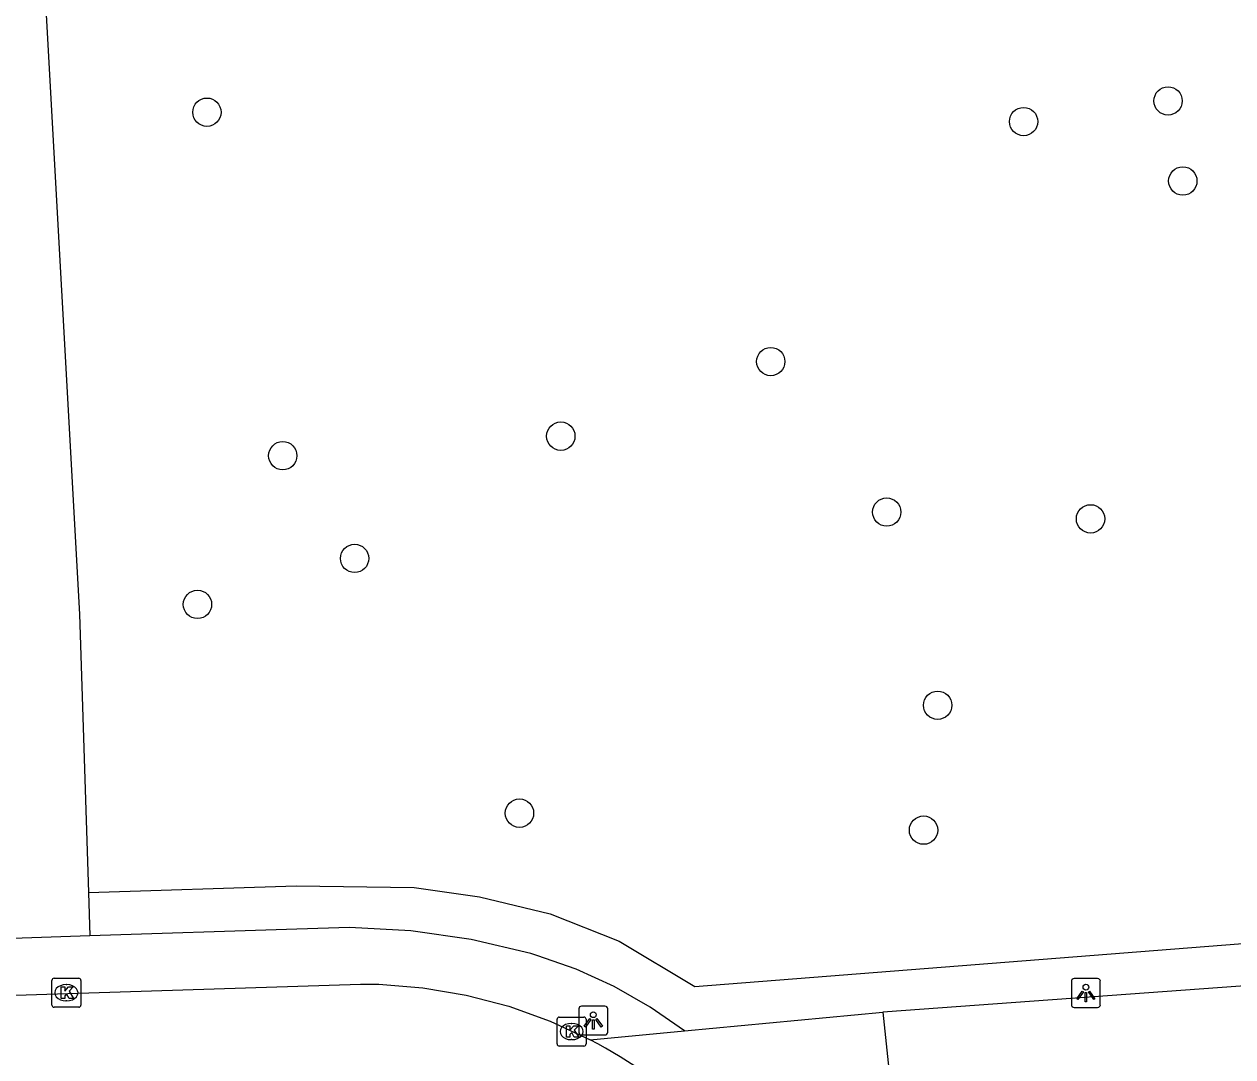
# Model space of a CAD drawing. Extents: x 161084 to 161928, y 385355 to 386522.
# Drawn here: x 161837.79 to 161879.49, y 386342.94 to 386378.56 of the extents above; entities that cross this region are included whole.
import ezdxf

# ---------------------------------------------------------------- set-up
doc = ezdxf.new("R2010")
doc.units = 0
for name, color, linetype in [('IMGEO_Berm_groen', 7, 'Continuous'), ('IMGEO_Boom', 7, 'Continuous'), ('IMGEO_Fietspad_gesloten', 7, 'Continuous'), ('IMGEO_Fietspad_open', 7, 'Continuous'), ('IMGEO_Kolk', 7, 'Continuous'), ('IMGEO_Lichtpunt', 7, 'Continuous'), ('IMGEO_Loofbos', 7, 'Continuous'), ('IMGEO_Rijbaan_lokaal_open', 7, 'Continuous'), ('IMGEO_Voetpad_open', 7, 'Continuous')]:
    doc.layers.add(name, color=color, linetype=linetype)

msp = doc.modelspace()

# ---------------------------------------------------------------- linework, layer by layer
at = {"layer": 'IMGEO_Berm_groen'}
for points in [[(161840.004, 386348.605), (161847.177, 386348.834), (161851.242, 386348.78), (161853.495, 386348.458), (161855.937, 386347.869), (161858.314, 386346.92), (161860.925, 386345.365), (161885.406, 386347.286), (161885.936, 386347.389), (161886.644, 386347.713), (161887.157, 386348.187), (161887.528, 386348.894), (161887.645, 386349.513), (161887.631, 386349.929), (161884.111, 386385.086)], [(161840.004, 386348.605), (161840.051, 386347.106)]]:
    msp.add_lwpolyline(points, dxfattribs=at)
at = {"layer": 'IMGEO_Boom'}
for centre in [(161844.094, 386375.522), (161877.257, 386375.911), (161872.272, 386375.199), (161877.766, 386373.149), (161863.549, 386366.92), (161856.305, 386364.346), (161846.711, 386363.672), (161867.55, 386361.728), (161874.582, 386361.494), (161849.19, 386360.129), (161843.769, 386358.542), (161869.308, 386355.063), (161854.879, 386351.341), (161868.82, 386350.755)]:
    msp.add_circle(centre, 0.489, dxfattribs=at)
at = {"layer": 'IMGEO_Fietspad_gesloten'}
for points in [[(161885.609, 386345.797), (161867.42, 386344.48)], [(161867.42, 386344.48), (161867.742, 386341.422)]]:
    msp.add_lwpolyline(points, dxfattribs=at)
at = {"layer": 'IMGEO_Fietspad_open'}
for points in [[(161860.567, 386343.832), (161867.42, 386344.48)], [(161857.315, 386343.524), (161860.567, 386343.832)]]:
    msp.add_lwpolyline(points, dxfattribs=at)
at = {"layer": 'IMGEO_Kolk'}
for p, q in [((161838.745, 386344.721), (161838.745, 386345.573)), ((161838.82, 386345.647), (161839.672, 386345.647)), ((161839.746, 386345.573), (161839.746, 386344.721)), ((161839.233, 386345.427), (161839.258, 386345.427)), ((161839.256, 386344.867), (161839.231, 386344.867)), ((161839.672, 386344.647), (161838.82, 386344.647)), ((161856.252, 386344.308), (161857.104, 386344.308)), ((161856.177, 386343.382), (161856.177, 386344.234)), ((161856.665, 386344.088), (161856.69, 386344.088)), ((161857.178, 386344.234), (161857.178, 386343.382)), ((161856.688, 386343.528), (161856.663, 386343.528)), ((161857.104, 386343.308), (161856.252, 386343.308))]:
    msp.add_line(p, q, dxfattribs=at)
for points in [[(161838.745, 386344.721), (161838.745, 386345.573)], [(161838.82, 386345.647), (161839.672, 386345.647)], [(161839.746, 386345.573), (161839.746, 386344.721)], [(161839.066, 386345.347), (161839.189, 386345.347), (161839.189, 386345.196), (161839.319, 386345.347), (161839.483, 386345.347), (161839.337, 386345.196), (161839.49, 386344.947), (161839.338, 386344.947), (161839.253, 386345.111), (161839.189, 386345.044), (161839.189, 386344.947), (161839.066, 386344.947), (161839.066, 386345.347)], [(161839.672, 386344.647), (161838.82, 386344.647)], [(161856.252, 386344.308), (161857.104, 386344.308)], [(161856.177, 386343.382), (161856.177, 386344.234)], [(161856.498, 386344.008), (161856.621, 386344.008), (161856.621, 386343.857), (161856.751, 386344.008), (161856.915, 386344.008), (161856.769, 386343.857), (161856.922, 386343.608), (161856.77, 386343.608), (161856.685, 386343.772), (161856.621, 386343.705), (161856.621, 386343.608), (161856.498, 386343.608), (161856.498, 386344.008)], [(161857.178, 386344.234), (161857.178, 386343.382)], [(161857.104, 386343.308), (161856.252, 386343.308)]]:
    msp.add_lwpolyline(points, dxfattribs=at)
for centre, start, end in [((161838.822, 386345.571), 91.552, 178.448), ((161838.822, 386345.571), 91.552, 178.448), ((161839.67, 386345.571), 1.552, 88.448), ((161839.67, 386345.571), 1.552, 88.448), ((161838.822, 386344.723), 181.552, 268.448), ((161838.822, 386344.723), 181.552, 268.448), ((161839.67, 386344.723), 271.552, 358.448), ((161839.67, 386344.723), 271.552, 358.448), ((161856.254, 386344.232), 91.552, 178.448), ((161856.254, 386344.232), 91.552, 178.448), ((161857.102, 386344.232), 1.552, 88.448), ((161857.102, 386344.232), 1.552, 88.448), ((161856.254, 386343.384), 181.552, 268.448), ((161856.254, 386343.384), 181.552, 268.448), ((161857.102, 386343.384), 271.552, 358.448), ((161857.102, 386343.384), 271.552, 358.448)]:
    msp.add_arc(centre, 0.0765, start, end, dxfattribs=at)
for centre, major_axis, ratio, start_param, end_param in [((161839.232, 386345.147), (-0.387, 0.002), 0.722429, 4.712389, 7.853982), ((161839.257, 386345.147), (-0.39, 0.002), 0.717154, 1.570796, 4.712389), ((161856.664, 386343.808), (-0.387, 0.002), 0.722429, 4.712389, 7.853982), ((161856.689, 386343.808), (-0.39, 0.002), 0.717154, 1.570796, 4.712389)]:
    msp.add_ellipse(centre, major_axis=major_axis, ratio=ratio, start_param=start_param, end_param=end_param, dxfattribs=at)
at = {"layer": 'IMGEO_Lichtpunt'}
for p, q in [((161874.826, 386345.635), (161874.018, 386345.635)), ((161874.826, 386345.635), (161874.018, 386345.635)), ((161873.924, 386345.54), (161873.924, 386344.733)), ((161873.924, 386345.54), (161873.924, 386344.733)), ((161874.92, 386344.733), (161874.92, 386345.54)), ((161874.92, 386344.733), (161874.92, 386345.54)), ((161856.927, 386344.59), (161856.927, 386343.783)), ((161856.927, 386344.59), (161856.927, 386343.783)), ((161857.829, 386344.685), (161857.021, 386344.685)), ((161857.829, 386344.685), (161857.021, 386344.685)), ((161857.923, 386343.783), (161857.923, 386344.59)), ((161857.923, 386343.783), (161857.923, 386344.59)), ((161874.018, 386344.639), (161874.826, 386344.639)), ((161874.018, 386344.639), (161874.826, 386344.639)), ((161857.021, 386343.689), (161857.829, 386343.689)), ((161857.021, 386343.689), (161857.829, 386343.689))]:
    msp.add_line(p, q, dxfattribs=at)
for points in [[(161874.298, 386345.204), (161874.337, 386345.176), (161874.149, 386344.914), (161874.111, 386344.941), (161874.298, 386345.204)], [(161874.4, 386345.156), (161874.447, 386345.156), (161874.447, 386344.834), (161874.4, 386344.834), (161874.4, 386345.156)], [(161874.51, 386345.176), (161874.548, 386345.203), (161874.735, 386344.941), (161874.696, 386344.913), (161874.51, 386345.176)], [(161857.301, 386344.254), (161857.34, 386344.226), (161857.152, 386343.964), (161857.114, 386343.991), (161857.301, 386344.254)], [(161857.403, 386344.206), (161857.45, 386344.206), (161857.45, 386343.884), (161857.403, 386343.884), (161857.403, 386344.206)], [(161857.513, 386344.226), (161857.551, 386344.253), (161857.738, 386343.991), (161857.699, 386343.963), (161857.513, 386344.226)]]:
    msp.add_lwpolyline(points, dxfattribs=at)
for centre in [(161874.423, 386345.338), (161857.426, 386344.388)]:
    msp.add_circle(centre, 0.0994, dxfattribs=at)
for centre, start, end in [((161874.018, 386345.54), 90, 180), ((161874.018, 386345.54), 90, 180), ((161874.826, 386345.54), 0, 90), ((161874.826, 386345.54), 0, 90), ((161874.018, 386344.733), 180, 270), ((161874.018, 386344.733), 180, 270), ((161874.826, 386344.733), 270, 0), ((161874.826, 386344.733), 270, 360), ((161857.021, 386344.59), 90, 180), ((161857.021, 386344.59), 90, 180), ((161857.829, 386344.59), 0, 90), ((161857.829, 386344.59), 0, 90), ((161857.021, 386343.783), 180, 270), ((161857.021, 386343.783), 180, 270), ((161857.829, 386343.783), 270, 0), ((161857.829, 386343.783), 270, 360)]:
    msp.add_arc(centre, 0.0946, start, end, dxfattribs=at)
at = {"layer": 'IMGEO_Loofbos'}
msp.add_lwpolyline([(161838.45, 386380.563), (161838.451, 386380.553), (161839.701, 386358.208), (161840.004, 386348.605)], dxfattribs=at)
at = {"layer": 'IMGEO_Rijbaan_lokaal_open'}
msp.add_lwpolyline([(161818.731, 386344.468), (161849.395, 386345.446), (161850.028, 386345.437), (161851.542, 386345.319), (161853.04, 386345.066), (161854.509, 386344.68), (161855.938, 386344.165), (161857.315, 386343.524)], dxfattribs=at)
msp.add_arc((161849.493, 386328.487), 16.95, 46.3278, 62.5159, dxfattribs=at)
at = {"layer": 'IMGEO_Voetpad_open'}
for points in [[(161860.567, 386343.832), (161859.388, 386344.651), (161858.141, 386345.362), (161856.835, 386345.959), (161855.481, 386346.436), (161855.266, 386346.5), (161853.213, 386346.983), (161851.125, 386347.281), (161849.019, 386347.391), (161847.191, 386347.334), (161840.051, 386347.106)], [(161840.051, 386347.106), (161837.052, 386347.01)]]:
    msp.add_lwpolyline(points, dxfattribs=at)

doc.saveas('drawing.dxf')
